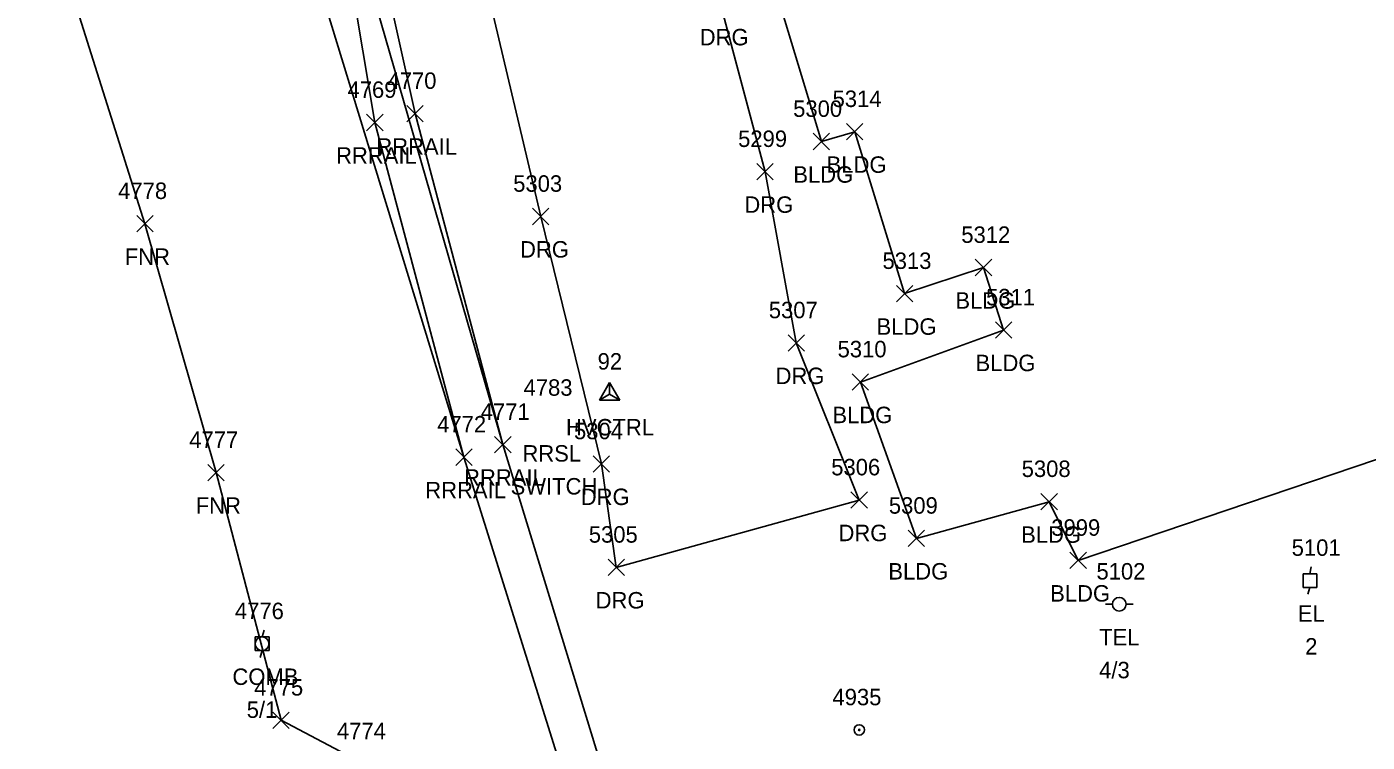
# Model space of a CAD drawing. Extents: x 1462668 to 1465147, y 550359 to 557351.
# Drawn here: x 1464071.2 to 1464234.2, y 554159.3 to 554246.3 of the extents above; entities that cross this region are included whole.
import ezdxf

# ---------------------------------------------------------------- set-up
doc = ezdxf.new("R2010")
doc.units = 0
for name, color, linetype in [('C_A', 7, 'Continuous'), ('C_I', 7, 'Continuous'), ('CPSM', 7, 'Continuous'), ('L_A', 7, 'Continuous'), ('L_I', 7, 'Continuous'), ('L_TIC', 7, 'Continuous'), ('LBC', 7, 'Continuous'), ('LFNC', 7, 'Continuous'), ('M_I', 7, 'Continuous'), ('MPIP', 7, 'Continuous'), ('R_A', 7, 'Continuous'), ('R_C', 7, 'Continuous'), ('R_I', 7, 'Continuous'), ('R_TIC', 7, 'Continuous'), ('RDG', 7, 'Continuous'), ('RR', 7, 'Continuous'), ('U_A', 7, 'Continuous'), ('U_C', 7, 'Continuous'), ('U_I', 7, 'Continuous'), ('UEPT', 7, 'Continuous'), ('UP', 7, 'Continuous')]:
    doc.layers.add(name, color=color, linetype=linetype)

msp = doc.modelspace()

# ---------------------------------------------------------------- linework, layer by layer
at = {"layer": 'CPSM'}
for p, q in [((1464140.82, 554200.89), (1464142.07, 554203.06)), ((1464143.32, 554200.89), (1464142.07, 554203.06)), ((1464142.07, 554201.61), (1464142.07, 554203.06)), ((1464140.82, 554200.89), (1464142.07, 554201.61)), ((1464140.82, 554200.89), (1464143.32, 554200.89)), ((1464142.07, 554201.61), (1464142.07, 554201.61)), ((1464142.07, 554201.61), (1464143.32, 554200.89))]:
    msp.add_line(p, q, dxfattribs=at)
at = {"layer": 'L_TIC'}
for points in [[(1464166.81, 554231.32), (1464168.81, 554233.32)], [(1464168.81, 554231.32), (1464166.81, 554233.32)], [(1464170.86, 554232.52), (1464172.86, 554234.52)], [(1464172.86, 554232.52), (1464170.86, 554234.52)], [(1464170.86, 554232.52), (1464172.86, 554234.52)], [(1464172.86, 554232.52), (1464170.86, 554234.52)], [(1464084.59, 554221.34), (1464086.59, 554223.34)], [(1464086.59, 554221.34), (1464084.59, 554223.34)], [(1464186.51, 554216.01), (1464188.51, 554218.01)], [(1464188.51, 554216.01), (1464186.51, 554218.01)], [(1464176.93, 554212.84), (1464178.93, 554214.84)], [(1464178.93, 554212.84), (1464176.93, 554214.84)], [(1464188.96, 554208.42), (1464190.96, 554210.42)], [(1464190.96, 554208.42), (1464188.96, 554210.42)], [(1464171.55, 554202.1), (1464173.55, 554204.1)], [(1464173.55, 554202.1), (1464171.55, 554204.1)], [(1464093.23, 554191.09), (1464095.23, 554193.09)], [(1464095.23, 554191.09), (1464093.23, 554193.09)], [(1464194.5, 554187.56), (1464196.5, 554189.56)], [(1464196.5, 554187.56), (1464194.5, 554189.56)], [(1464178.36, 554183.1), (1464180.36, 554185.1)], [(1464180.36, 554183.1), (1464178.36, 554185.1)], [(1464198.03, 554180.42), (1464200.03, 554182.42)], [(1464200.03, 554180.42), (1464198.03, 554182.42)], [(1464101.13, 554161), (1464103.13, 554163)], [(1464103.13, 554161), (1464101.13, 554163)]]:
    msp.add_lwpolyline(points, dxfattribs=at)
at = {"layer": 'LBC'}
for points in [[(1464207.67, 554322.68), (1464194.99, 554318.77), (1464172.42, 554312.14), (1464159.41, 554309.73), (1464173.86, 554260.29), (1464170.02, 554259.01), (1464171.19, 554255.29), (1464161.74, 554252.43), (1464167.81, 554232.32), (1464171.86, 554233.52)], [(1464244.72, 554226.75), (1464248.88, 554213.78), (1464253.23, 554199.78), (1464199.03, 554181.42), (1464195.5, 554188.56), (1464179.36, 554184.1), (1464172.55, 554203.1), (1464189.96, 554209.42), (1464187.51, 554217.01), (1464177.93, 554213.84), (1464171.86, 554233.52)]]:
    msp.add_lwpolyline(points, dxfattribs=at)
at = {"layer": 'LFNC'}
msp.add_lwpolyline([(1464115.65, 554143.51), (1464112.18, 554156.7), (1464102.13, 554162), (1464094.23, 554192.09), (1464085.59, 554222.34), (1464076.17, 554252.12), (1464066.58, 554281.84), (1464057.63, 554311.79)], dxfattribs=at)
at = {"layer": 'MPIP'}
for radius in [0.625, 0.0833]:
    msp.add_circle((1464172.42, 554160.82), radius, dxfattribs=at)
at = {"layer": 'R_TIC'}
for points in [[(1464117.42, 554234.72), (1464119.42, 554236.72)], [(1464119.42, 554234.72), (1464117.42, 554236.72)], [(1464112.53, 554233.63), (1464114.53, 554235.63)], [(1464114.53, 554233.63), (1464112.53, 554235.63)], [(1464159.96, 554227.66), (1464161.96, 554229.66)], [(1464161.96, 554227.66), (1464159.96, 554229.66)], [(1464132.69, 554222.22), (1464134.69, 554224.22)], [(1464134.69, 554222.22), (1464132.69, 554224.22)], [(1464163.76, 554206.85), (1464165.76, 554208.85)], [(1464165.76, 554206.85), (1464163.76, 554208.85)], [(1464163.76, 554206.85), (1464165.76, 554208.85)], [(1464165.76, 554206.85), (1464163.76, 554208.85)], [(1464128.09, 554194.5), (1464130.09, 554196.5)], [(1464130.09, 554194.5), (1464128.09, 554196.5)], [(1464128.09, 554194.5), (1464130.09, 554196.5)], [(1464130.09, 554194.5), (1464128.09, 554196.5)], [(1464123.36, 554192.97), (1464125.36, 554194.97)], [(1464125.36, 554192.97), (1464123.36, 554194.97)], [(1464123.36, 554192.97), (1464125.36, 554194.97)], [(1464125.36, 554192.97), (1464123.36, 554194.97)], [(1464140.07, 554192.15), (1464142.07, 554194.15)], [(1464142.07, 554192.15), (1464140.07, 554194.15)], [(1464171.4, 554187.76), (1464173.4, 554189.76)], [(1464173.4, 554187.76), (1464171.4, 554189.76)], [(1464141.88, 554179.58), (1464143.88, 554181.58)], [(1464143.88, 554179.58), (1464141.88, 554181.58)]]:
    msp.add_lwpolyline(points, dxfattribs=at)
at = {"layer": 'RDG'}
for points in [[(1464175.96, 554443.37), (1464161.6, 554434.31), (1464132.95, 554424.26), (1464134.95, 554386.72), (1464145.1, 554354.38), (1464149.52, 554342.44), (1464148.14, 554335.78), (1464146.36, 554324.09), (1464144.26, 554314.85), (1464139.41, 554300.81), (1464128.1, 554273.86), (1464127.03, 554251.51), (1464133.69, 554223.22), (1464141.07, 554193.15), (1464142.88, 554180.58), (1464172.4, 554188.76), (1464164.76, 554207.85)], [(1464170.4, 554317.28), (1464161.55, 554314.74), (1464157.05, 554311.1), (1464153.51, 554302.67), (1464150.76, 554295.27), (1464151.43, 554293.13), (1464162.41, 554252.84), (1464155.54, 554249.01), (1464160.96, 554228.66), (1464164.76, 554207.85)]]:
    msp.add_lwpolyline(points, dxfattribs=at)
at = {"layer": 'RR'}
for points in [[(1463854.77, 555075.73), (1463884.96, 554978.2), (1463937.54, 554812.67), (1463947.38, 554777.45), (1463959.81, 554737.53), (1463994.67, 554626.25), (1464020.78, 554543.28), (1464046.58, 554460.26), (1464067.16, 554394.26), (1464095.98, 554302.5), (1464068.04, 554374.98), (1464107.64, 554269.76), (1464129.09, 554195.5), (1464144.12, 554146.47)], [(1463850.06, 555074.38), (1463880.04, 554977.58), (1463932.2, 554809.71), (1463943.16, 554774.67), (1463954.64, 554735.56), (1463990.29, 554624.49), (1464015.99, 554541.81), (1464042.1, 554458.26), (1464062.32, 554393.19), (1464091.14, 554300.98), (1464102.17, 554266.37), (1464124.36, 554193.97), (1464139.43, 554145.85)], [(1463907.74, 554987.88), (1463916.87, 554959.05), (1463926.58, 554927.77), (1463943.02, 554875.13), (1463961.99, 554814.64), (1463993.64, 554713.03), (1464017.99, 554636.01), (1464045.84, 554548.28), (1464070.42, 554471.08), (1464074.34, 554457.52), (1464082.47, 554428.02), (1464088.66, 554402.47), (1464094.98, 554367.85), (1464100.46, 554330.35), (1464105.16, 554300.33), (1464110.91, 554269.75), (1464118.42, 554235.72), (1464129.09, 554195.5)], [(1463903.09, 554986.35), (1463911.93, 554957.64), (1463922.8, 554926.79), (1463938.27, 554873.85), (1463957.29, 554812.95), (1463986.25, 554711.06), (1464013.59, 554633.72), (1464039.5, 554552.56), (1464065.49, 554469.18), (1464069.78, 554456.42), (1464077.64, 554426.54), (1464083.75, 554401.86), (1464090.16, 554367.17), (1464095.16, 554330.19), (1464100.52, 554298.4), (1464107.64, 554269.76), (1464113.53, 554234.63), (1464124.36, 554193.97)]]:
    msp.add_lwpolyline(points, dxfattribs=at)
at = {"layer": 'UEPT'}
for p, q in [((1464226.36, 554178.14), (1464226.36, 554179.81)), ((1464226.36, 554179.81), (1464228.02, 554179.81)), ((1464227.36, 554180.64), (1464227.19, 554179.81)), ((1464228.02, 554179.81), (1464228.02, 554178.14)), ((1464228.02, 554178.14), (1464226.36, 554178.14)), ((1464226.94, 554177.31), (1464227.19, 554178.14)), ((1464227.19, 554178.98), (1464227.19, 554178.98))]:
    msp.add_line(p, q, dxfattribs=at)
at = {"layer": 'UP'}
for p, q in [((1464202.36, 554176.09), (1464203.19, 554176.09)), ((1464204.02, 554176.1), (1464204.02, 554176.1)), ((1464205.69, 554176.1), (1464204.85, 554176.1)), ((1464204.85, 554176.1), (1464204.85, 554176.1)), ((1464205.69, 554176.1), (1464205.69, 554176.1)), ((1464100.08, 554172.96), (1464099.83, 554172.12)), ((1464099, 554170.46), (1464099, 554172.12)), ((1464099, 554172.12), (1464100.67, 554172.12)), ((1464099.83, 554171.29), (1464099.83, 554171.29)), ((1464100.67, 554172.12), (1464100.67, 554170.46)), ((1464100.67, 554170.46), (1464099, 554170.46)), ((1464099.58, 554169.62), (1464099.83, 554170.46))]:
    msp.add_line(p, q, dxfattribs=at)
for centre in [(1464204.02, 554176.1), (1464099.83, 554171.29)]:
    msp.add_circle(centre, 0.833, dxfattribs=at)

# ---------------------------------------------------------------- texts
at = {"layer": 'C_A'}
msp.add_text('HVCTRL', height=2, dxfattribs=at).set_placement((1464136.77, 554196.61))
at = {"layer": 'C_I'}
msp.add_text('92', height=2, dxfattribs=at).set_placement((1464140.61, 554204.61))
at = {"layer": 'L_A'}
for s, p in [('BLDG', (1464168.45, 554228.52)), ('BLDG', (1464168.45, 554228.52)), ('BLDG', (1464164.4, 554227.32)), ('FNR', (1464083.13, 554217.34)), ('BLDG', (1464184.1, 554212.01)), ('BLDG', (1464174.52, 554208.84)), ('BLDG', (1464186.55, 554204.42)), ('BLDG', (1464169.15, 554198.1)), ('FNR', (1464091.76, 554187.09)), ('BLDG', (1464192.09, 554183.56)), ('BLDG', (1464175.95, 554179.1)), ('BLDG', (1464195.62, 554176.42))]:
    msp.add_text(s, height=2, dxfattribs=at).set_placement(p)
at = {"layer": 'L_I'}
for s, p in [('5314', (1464169.17, 554236.52)), ('5314', (1464169.17, 554236.52)), ('5300', (1464164.38, 554235.32)), ('4778', (1464082.33, 554225.34)), ('5312', (1464184.82, 554220.01)), ('5313', (1464175.24, 554216.84)), ('5311', (1464187.83, 554212.42)), ('5310', (1464169.78, 554206.1)), ('4777', (1464090.97, 554195.09)), ('5308', (1464192.16, 554191.56)), ('5309', (1464176.01, 554187.1)), ('3999', (1464195.76, 554184.42)), ('4775', (1464098.87, 554165)), ('4774', (1464108.92, 554159.7))]:
    msp.add_text(s, height=2, dxfattribs=at).set_placement(p)
at = {"layer": 'M_I'}
msp.add_text('4935', height=2, dxfattribs=at).set_placement((1464169.16, 554163.82))
at = {"layer": 'R_A'}
for s, p in [('DRG', (1464153.02, 554244.01)), ('RRRAIL', (1464108.82, 554229.63)), ('RRRAIL', (1464113.71, 554230.72)), ('DRG', (1464158.45, 554223.66)), ('DRG', (1464131.18, 554218.22)), ('DRG', (1464162.24, 554202.85)), ('DRG', (1464162.24, 554202.85)), ('RRSL', (1464131.47, 554193.43)), ('RRRAIL', (1464124.38, 554190.5)), ('RRRAIL', (1464124.38, 554190.5)), ('RRRAIL', (1464119.66, 554188.97)), ('RRRAIL', (1464119.66, 554188.97)), ('DRG', (1464138.56, 554188.15)), ('DRG', (1464169.89, 554183.76)), ('DRG', (1464140.37, 554175.58))]:
    msp.add_text(s, height=2, dxfattribs=at).set_placement(p)
at = {"layer": 'R_C'}
msp.add_text('SWITCH', height=2, dxfattribs=at).set_placement((1464130.03, 554189.43))
at = {"layer": 'R_I'}
for s, p in [('4770', (1464115.07, 554238.72)), ('4769', (1464110.21, 554237.63)), ('5299', (1464157.69, 554231.66)), ('5303', (1464130.35, 554226.22)), ('5307', (1464161.42, 554210.85)), ('5307', (1464161.42, 554210.85)), ('4783', (1464131.61, 554201.43)), ('4772', (1464121.11, 554196.97)), ('4772', (1464121.11, 554196.97)), ('4771', (1464126.4, 554198.5)), ('4771', (1464126.4, 554198.5)), ('5304', (1464137.74, 554196.15)), ('5306', (1464169.01, 554191.76)), ('5305', (1464139.54, 554183.58))]:
    msp.add_text(s, height=2, dxfattribs=at).set_placement(p)
at = {"layer": 'U_A'}
for s, p in [('EL', (1464225.72, 554173.98)), ('TEL', (1464201.58, 554171.1)), ('COMB', (1464096.22, 554166.29))]:
    msp.add_text(s, height=2, dxfattribs=at).set_placement(p)
at = {"layer": 'U_C'}
for s, p in [('2', (1464226.62, 554169.98)), ('4/3', (1464201.58, 554167.1)), ('5/1', (1464097.96, 554162.29))]:
    msp.add_text(s, height=2, dxfattribs=at).set_placement(p)
at = {"layer": 'U_I'}
for s, p in [('5101', (1464224.98, 554181.98)), ('5102', (1464201.25, 554179.1)), ('4776', (1464096.52, 554174.29))]:
    msp.add_text(s, height=2, dxfattribs=at).set_placement(p)

doc.saveas('drawing.dxf')
